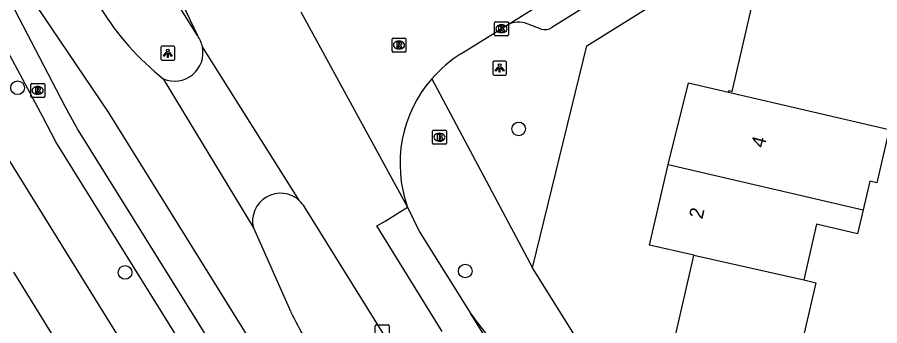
# Model space of a CAD drawing. Extents: x 157767 to 159171, y 387842 to 389425.
# Drawn here: x 158542.4 to 158604.2, y 388268.1 to 388290.2 of the extents above; entities that cross this region are included whole.
import ezdxf

# ---------------------------------------------------------------- set-up
doc = ezdxf.new("R2010")
doc.units = 0
for name, color, linetype in [('IMGEO_Boom', 7, 'Continuous'), ('IMGEO_Brandkraan', 7, 'Continuous'), ('IMGEO_Kolk', 7, 'Continuous'), ('IMGEO_Lichtpunt', 7, 'Continuous'), ('IMGEO_Pand', 7, 'Continuous'), ('IMGEO_Pand_nummerreeks', 7, 'Continuous'), ('IMGEO_Rijbaan_lokaal_gesloten', 7, 'Continuous'), ('IMGEO_Rijbaan_lokaal_open', 7, 'Continuous'), ('IMGEO_Rioolput', 7, 'Continuous'), ('IMGEO_Voetpad_open', 7, 'Continuous')]:
    doc.layers.add(name, color=color, linetype=linetype)

msp = doc.modelspace()

# ---------------------------------------------------------------- linework, layer by layer
at = {"layer": 'IMGEO_Boom'}
for centre in [(158542.474, 388285.161), (158578.338, 388282.213), (158550.169, 388271.934), (158574.513, 388272.038)]:
    msp.add_circle(centre, 0.489, dxfattribs=at)
at = {"layer": 'IMGEO_Brandkraan'}
for p, q in [((158572.165, 388281.194), (158572.165, 388282.046)), ((158572.24, 388282.12), (158573.092, 388282.12)), ((158573.166, 388282.046), (158573.166, 388281.194)), ((158572.653, 388281.9), (158572.678, 388281.9)), ((158573.092, 388281.12), (158572.24, 388281.12)), ((158572.676, 388281.34), (158572.651, 388281.34))]:
    msp.add_line(p, q, dxfattribs=at)
for points in [[(158572.165, 388281.194), (158572.165, 388282.046)], [(158572.24, 388282.12), (158573.092, 388282.12)], [(158573.166, 388282.046), (158573.166, 388281.194)], [(158572.513, 388281.82), (158572.513, 388281.42), (158572.726, 388281.42)], [(158572.744, 388281.82), (158572.513, 388281.82)], [(158572.692, 388281.739), (158572.638, 388281.739), (158572.638, 388281.663)], [(158572.638, 388281.663), (158572.691, 388281.663)], [(158572.7, 388281.587), (158572.638, 388281.587), (158572.638, 388281.506)], [(158572.638, 388281.506), (158572.7, 388281.506)], [(158573.092, 388281.12), (158572.24, 388281.12)]]:
    msp.add_lwpolyline(points, dxfattribs=at)
for centre, radius, start, end in [((158572.242, 388282.044), 0.0765, 91.55205, 178.44795), ((158572.242, 388282.044), 0.0765, 91.55205, 178.44795), ((158573.09, 388282.044), 0.0765, 1.55205, 88.44795), ((158573.09, 388282.044), 0.0765, 1.55205, 88.44795), ((158572.693, 388281.701), 0.0379, 267.82845, 90.93552), ((158572.701, 388281.546), 0.0404, 269.87594, 90.50774), ((158572.732, 388281.671), 0.251, 268.66757, 293.53466), ((158572.748, 388281.675), 0.145, 59.4692, 91.53667), ((158572.773, 388281.722), 0.0922, 285.51372, 58.15012), ((158572.778, 388281.53), 0.105, 301.31148, 78.98903), ((158572.242, 388281.196), 0.0765, 181.55205, 268.44795), ((158572.242, 388281.196), 0.0765, 181.55205, 268.44795), ((158573.09, 388281.196), 0.0765, 271.55205, 358.44795), ((158573.09, 388281.196), 0.0765, 271.55205, 358.44795)]:
    msp.add_arc(centre, radius, start, end, dxfattribs=at)
for centre, major_axis, ratio, start_param, end_param in [((158572.652, 388281.62), (-0.387, 0.002), 0.722429, 4.712389, 7.853982), ((158572.677, 388281.62), (-0.39, 0.002), 0.717154, 1.570796, 4.712389)]:
    msp.add_ellipse(centre, major_axis=major_axis, ratio=ratio, start_param=start_param, end_param=end_param, dxfattribs=at)
at = {"layer": 'IMGEO_Kolk'}
for p, q in [((158576.605, 388288.963), (158576.605, 388289.815)), ((158576.68, 388289.889), (158577.532, 388289.889)), ((158577.093, 388289.669), (158577.118, 388289.669)), ((158577.606, 388289.815), (158577.606, 388288.963)), ((158577.532, 388288.889), (158576.68, 388288.889)), ((158577.116, 388289.109), (158577.091, 388289.109)), ((158568.06, 388267.265), (158568.06, 388268.117)), ((158568.135, 388268.191), (158568.987, 388268.191)), ((158569.061, 388268.117), (158569.061, 388267.265))]:
    msp.add_line(p, q, dxfattribs=at)
for points in [[(158576.605, 388288.963), (158576.605, 388289.815)], [(158576.68, 388289.889), (158577.532, 388289.889)], [(158576.926, 388289.589), (158577.049, 388289.589), (158577.049, 388289.438), (158577.179, 388289.589), (158577.343, 388289.589), (158577.197, 388289.438), (158577.35, 388289.189), (158577.198, 388289.189), (158577.113, 388289.353), (158577.049, 388289.286), (158577.049, 388289.189), (158576.926, 388289.189), (158576.926, 388289.589)], [(158577.606, 388289.815), (158577.606, 388288.963)], [(158577.532, 388288.889), (158576.68, 388288.889)], [(158568.06, 388267.265), (158568.06, 388268.117)], [(158568.135, 388268.191), (158568.987, 388268.191)], [(158569.061, 388268.117), (158569.061, 388267.265)]]:
    msp.add_lwpolyline(points, dxfattribs=at)
for centre, start, end in [((158576.682, 388289.813), 91.55205, 178.44795), ((158576.682, 388289.813), 91.55205, 178.44795), ((158577.53, 388289.813), 1.55205, 88.44795), ((158577.53, 388289.813), 1.55205, 88.44795), ((158576.682, 388288.965), 181.55205, 268.44795), ((158576.682, 388288.965), 181.55205, 268.44795), ((158577.53, 388288.965), 271.55205, 358.44795), ((158577.53, 388288.965), 271.55205, 358.44795), ((158568.137, 388268.115), 91.55205, 178.44795), ((158568.137, 388268.115), 91.55205, 178.44795), ((158568.985, 388268.115), 1.55205, 88.44795), ((158568.985, 388268.115), 1.55205, 88.44795)]:
    msp.add_arc(centre, 0.0765, start, end, dxfattribs=at)
for centre, major_axis, ratio, start_param, end_param in [((158577.092, 388289.389), (-0.387, 0.002), 0.722429, 4.712389, 7.853982), ((158577.117, 388289.389), (-0.39, 0.002), 0.717154, 1.570796, 4.712389)]:
    msp.add_ellipse(centre, major_axis=major_axis, ratio=ratio, start_param=start_param, end_param=end_param, dxfattribs=at)
at = {"layer": 'IMGEO_Lichtpunt'}
for p, q in [((158552.724, 388288.037), (158552.724, 388287.23)), ((158552.724, 388288.037), (158552.724, 388287.23)), ((158553.626, 388288.132), (158552.818, 388288.132)), ((158553.626, 388288.132), (158552.818, 388288.132)), ((158553.72, 388287.23), (158553.72, 388288.037)), ((158553.72, 388287.23), (158553.72, 388288.037)), ((158552.818, 388287.136), (158553.626, 388287.136)), ((158552.818, 388287.136), (158553.626, 388287.136)), ((158576.476, 388286.978), (158576.476, 388286.171)), ((158576.476, 388286.978), (158576.476, 388286.171)), ((158577.378, 388287.073), (158576.57, 388287.073)), ((158577.378, 388287.073), (158576.57, 388287.073)), ((158577.472, 388286.171), (158577.472, 388286.978)), ((158577.472, 388286.171), (158577.472, 388286.978)), ((158576.57, 388286.077), (158577.378, 388286.077)), ((158576.57, 388286.077), (158577.378, 388286.077))]:
    msp.add_line(p, q, dxfattribs=at)
for points in [[(158553.098, 388287.701), (158553.137, 388287.673), (158552.949, 388287.411), (158552.911, 388287.438), (158553.098, 388287.701)], [(158553.2, 388287.653), (158553.247, 388287.653), (158553.247, 388287.331), (158553.2, 388287.331), (158553.2, 388287.653)], [(158553.31, 388287.673), (158553.348, 388287.7), (158553.535, 388287.438), (158553.496, 388287.41), (158553.31, 388287.673)], [(158576.85, 388286.642), (158576.889, 388286.614), (158576.701, 388286.352), (158576.663, 388286.379), (158576.85, 388286.642)], [(158576.952, 388286.594), (158576.999, 388286.594), (158576.999, 388286.272), (158576.952, 388286.272), (158576.952, 388286.594)], [(158577.062, 388286.614), (158577.1, 388286.641), (158577.287, 388286.379), (158577.248, 388286.351), (158577.062, 388286.614)]]:
    msp.add_lwpolyline(points, dxfattribs=at)
for centre in [(158553.223, 388287.835), (158576.975, 388286.776)]:
    msp.add_circle(centre, 0.0994, dxfattribs=at)
for centre, start, end in [((158552.818, 388288.037), 90, 180), ((158552.818, 388288.037), 90, 180), ((158553.626, 388288.037), 0, 90), ((158553.626, 388288.037), 0, 90), ((158552.818, 388287.23), 180, 270), ((158552.818, 388287.23), 180, 270), ((158553.626, 388287.23), 270, 0), ((158553.626, 388287.23), 270, 360), ((158576.57, 388286.978), 90, 180), ((158576.57, 388286.978), 90, 180), ((158577.378, 388286.978), 0, 90), ((158577.378, 388286.978), 0, 90), ((158576.57, 388286.171), 180, 270), ((158576.57, 388286.171), 180, 270), ((158577.378, 388286.171), 270, 0), ((158577.378, 388286.171), 270, 360)]:
    msp.add_arc(centre, 0.0946, start, end, dxfattribs=at)
at = {"layer": 'IMGEO_Pand'}
for points in [[(158593.352, 388284.846), (158593.379, 388284.962), (158593.622, 388284.905), (158595.463, 388292.865), (158602.32, 388297.146), (158602.214, 388297.315), (158602.319, 388297.38)], [(158589.027, 388279.657), (158590.488, 388285.509), (158593.352, 388284.846)], [(158593.352, 388284.846), (158604.865, 388282.18)], [(158604.865, 388282.18), (158603.982, 388278.358), (158603.468, 388278.476), (158602.993, 388276.422)], [(158590.883, 388273.175), (158587.694, 388273.896), (158589.027, 388279.657)], [(158589.027, 388279.657), (158602.993, 388276.422)], [(158602.993, 388276.422), (158602.595, 388274.702), (158599.658, 388275.383), (158598.736, 388271.398)], [(158592.114, 388257.177), (158592.04, 388257.302), (158593.177, 388258.01), (158589.014, 388265.023), (158590.827, 388272.928), (158590.883, 388273.175)], [(158590.883, 388273.175), (158598.736, 388271.398)], [(158542.176, 388271.955), (158545.192, 388267.087)], [(158598.736, 388271.398), (158599.594, 388271.2), (158598.52, 388266.559), (158600.942, 388262.679)]]:
    msp.add_lwpolyline(points, dxfattribs=at)
at = {"layer": 'IMGEO_Rijbaan_lokaal_gesloten'}
for points in [[(158520.193, 388355.786), (158524.893, 388346.524), (158527.752, 388341.202), (158531.535, 388334.178), (158536.428, 388325.454), (158544.459, 388311.65), (158555.339, 388288.902)], [(158537.124, 388300.9), (158538.816, 388298.433), (158540.051, 388296.6), (158543.772, 388291.077), (158548.944, 388283.404), (158561.929, 388262.53), (158562.62, 388261.425)], [(158555.339, 388288.902), (158550.013, 388297.421)], [(158541.357, 388292.498), (158545.84, 388283.885), (158546.8, 388282.11), (158566.803, 388250), (158575.174, 388236.636), (158579.948, 388228.937)], [(158562.757, 388290.612), (158570.384, 388276.621)], [(158562.657, 388277.064), (158555.702, 388288.096)], [(158552.901, 388285.801), (158559.347, 388275.137)], [(158569.752, 388265.796), (158568.619, 388267.602), (158563.008, 388276.625)], [(158572.859, 388267.7), (158568.193, 388275.268), (158568.773, 388275.618), (158570.384, 388276.621)], [(158570.384, 388276.621), (158571.238, 388274.854), (158574.917, 388268.972)], [(158559.347, 388275.137), (158562.008, 388269.151)], [(158602.475, 388225.151), (158590.607, 388244.077), (158586.786, 388250), (158574.917, 388268.972)]]:
    msp.add_lwpolyline(points, dxfattribs=at)
for centre, radius, start, end in [((158565.587, 388301.582), 20.248, 211.96512, 231.20634), ((158553.717, 388287.687), 2.026, 11.64749, 36.84346), ((158553.703, 388287.679), 2.042, 246.89081, 11.76816), ((158561.287, 388275.612), 1.997, 46.66051, 193.7533), ((158561.291, 388275.612), 1.993, 30.53829, 46.74949), ((158597.451, 388286.726), 39.562, 206.37565, 212.95445)]:
    msp.add_arc(centre, radius, start, end, dxfattribs=at)
at = {"layer": 'IMGEO_Rijbaan_lokaal_open'}
for points in [[(158577.459, 388289.615), (158595.721, 388301.007)], [(158574.202, 388287.583), (158577.459, 388289.615)]]:
    msp.add_lwpolyline(points, dxfattribs=at)
for centre, radius, start, end in [((158579.099, 388279.72), 9.264, 121.91551, 138.88701), ((158579.083, 388279.737), 9.24, 138.89962, 199.70602)]:
    msp.add_arc(centre, radius, start, end, dxfattribs=at)
at = {"layer": 'IMGEO_Rioolput'}
for p, q in [((158569.271, 388287.798), (158569.271, 388288.65)), ((158569.346, 388288.724), (158570.198, 388288.724)), ((158569.759, 388288.504), (158569.784, 388288.504)), ((158570.272, 388288.65), (158570.272, 388287.798)), ((158570.198, 388287.724), (158569.346, 388287.724)), ((158569.782, 388287.944), (158569.757, 388287.944)), ((158543.412, 388284.547), (158543.412, 388285.399)), ((158543.487, 388285.473), (158544.339, 388285.473)), ((158543.9, 388285.253), (158543.925, 388285.253)), ((158544.413, 388285.399), (158544.413, 388284.547)), ((158543.923, 388284.693), (158543.898, 388284.693)), ((158544.339, 388284.473), (158543.487, 388284.473))]:
    msp.add_line(p, q, dxfattribs=at)
for points in [[(158569.271, 388287.798), (158569.271, 388288.65)], [(158569.346, 388288.724), (158570.198, 388288.724)], [(158569.86, 388288.422), (158569.608, 388288.424), (158569.608, 388288.024)], [(158569.786, 388288.343), (158569.732, 388288.343), (158569.732, 388288.262)], [(158569.732, 388288.262), (158569.784, 388288.262)], [(158570.272, 388288.65), (158570.272, 388287.798)], [(158570.198, 388287.724), (158569.346, 388287.724)], [(158569.608, 388288.024), (158569.732, 388288.024), (158569.732, 388288.186), (158569.743, 388288.186)], [(158569.79, 388288.157), (158569.861, 388288.024), (158570.001, 388288.024), (158569.936, 388288.15)], [(158543.412, 388284.547), (158543.412, 388285.399)], [(158543.487, 388285.473), (158544.339, 388285.473)], [(158544.001, 388285.171), (158543.749, 388285.173), (158543.749, 388284.773)], [(158544.413, 388285.399), (158544.413, 388284.547)], [(158543.749, 388284.773), (158543.873, 388284.773), (158543.873, 388284.935), (158543.884, 388284.935)], [(158543.927, 388285.092), (158543.873, 388285.092), (158543.873, 388285.011)], [(158543.873, 388285.011), (158543.925, 388285.011)], [(158543.931, 388284.906), (158544.002, 388284.773), (158544.142, 388284.773), (158544.077, 388284.899)], [(158544.339, 388284.473), (158543.487, 388284.473)]]:
    msp.add_lwpolyline(points, dxfattribs=at)
for centre, radius, start, end in [((158569.348, 388288.648), 0.0765, 91.55205, 178.44795), ((158569.348, 388288.648), 0.0765, 91.55205, 178.44795), ((158569.768, 388288.451), 0.19, 274.7715, 282.96867), ((158569.792, 388288.247), 0.0964, 77.00612, 93.18647), ((158569.806, 388288.304), 0.0378, 276.66336, 79.67722), ((158569.859, 388288.312), 0.109, 350.36119, 89.41601), ((158569.857, 388288.312), 0.112, 277.58423, 350.98172), ((158569.841, 388288.097), 0.108, 29.51342, 73.79051), ((158570.196, 388288.648), 0.0765, 1.55205, 88.44795), ((158570.196, 388288.648), 0.0765, 1.55205, 88.44795), ((158569.348, 388287.8), 0.0765, 181.55205, 268.44795), ((158569.348, 388287.8), 0.0765, 181.55205, 268.44795), ((158569.742, 388288.133), 0.0533, 26.02933, 88.69889), ((158570.196, 388287.8), 0.0765, 271.55205, 358.44795), ((158570.196, 388287.8), 0.0765, 271.55205, 358.44795), ((158543.489, 388285.397), 0.0765, 91.55205, 178.44795), ((158543.489, 388285.397), 0.0765, 91.55205, 178.44795), ((158544, 388285.061), 0.109, 350.36119, 89.41601), ((158544.337, 388285.397), 0.0765, 1.55205, 88.44795), ((158544.337, 388285.397), 0.0765, 1.55205, 88.44795), ((158543.489, 388284.549), 0.0765, 181.55205, 268.44795), ((158543.489, 388284.549), 0.0765, 181.55205, 268.44795), ((158543.883, 388284.882), 0.0533, 26.02933, 88.69889), ((158543.909, 388285.2), 0.19, 274.7715, 282.96867), ((158543.933, 388284.996), 0.0964, 77.00612, 93.18647), ((158543.947, 388285.053), 0.0378, 276.66336, 79.67722), ((158543.998, 388285.061), 0.112, 277.58423, 350.98172), ((158543.982, 388284.846), 0.108, 29.51342, 73.79051), ((158544.337, 388284.549), 0.0765, 271.55205, 358.44795), ((158544.337, 388284.549), 0.0765, 271.55205, 358.44795)]:
    msp.add_arc(centre, radius, start, end, dxfattribs=at)
for centre, major_axis, ratio, start_param, end_param in [((158569.758, 388288.224), (-0.387, 0.002), 0.722429, 4.712389, 7.853982), ((158569.783, 388288.224), (-0.39, 0.002), 0.717154, 1.570796, 4.712389), ((158543.899, 388284.973), (-0.387, 0.002), 0.722429, 4.712389, 7.853982), ((158543.924, 388284.973), (-0.39, 0.002), 0.717154, 1.570796, 4.712389)]:
    msp.add_ellipse(centre, major_axis=major_axis, ratio=ratio, start_param=start_param, end_param=end_param, dxfattribs=at)
at = {"layer": 'IMGEO_Voetpad_open'}
for points in [[(158579.324, 388272.258), (158583.204, 388288.164), (158611.396, 388305.752)], [(158606.415, 388305.465), (158580.713, 388289.482)], [(158555.243, 388258.379), (158535.956, 388289.514)], [(158579.947, 388289.356), (158579.02, 388289.724)], [(158577.077, 388230.108), (158564.652, 388250), (158558.949, 388259.176), (158545.212, 388281.281), (158544.279, 388283.073), (158541.037, 388289.104)], [(158572.12, 388285.811), (158579.324, 388272.258)], [(158592.961, 388250.459), (158579.324, 388272.258)]]:
    msp.add_lwpolyline(points, dxfattribs=at)
for centre, radius, start, end in [((158578.348, 388288.111), 1.748, 67.39834, 120.59028), ((158580.18, 388290.332), 1.004, 256.59066, 302.09131), ((158589.798, 388279.173), 18.041, 214.43111, 228.12121)]:
    msp.add_arc(centre, radius, start, end, dxfattribs=at)

# ---------------------------------------------------------------- texts
at = {"layer": 'IMGEO_Pand_nummerreeks'}
for s, rotation, p in [('4', 74.5543, (158595.897, 388280.805)), ('2', 76.97688, (158591.482, 388275.715))]:
    msp.add_text(s, height=1, rotation=rotation, dxfattribs=at).set_placement(p)

doc.saveas('drawing.dxf')
